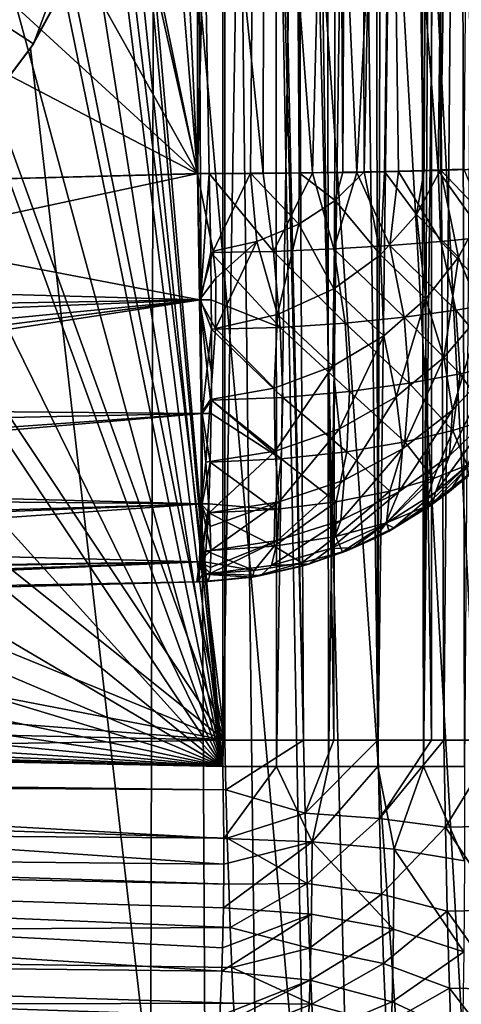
# Model space of a CAD drawing. Header units: metres. Extents: x -104 to 104, y -111 to 38.
# Tile 391 of 656: x 10.23 to 12.71, y -64.03 to -58.49. Entities that reach past the tile are written whole.
import ezdxf

# ---------------------------------------------------------------- set-up
doc = ezdxf.new("R2010")
doc.units = ezdxf.units.M
doc.layers.add('solid_509367_AD153', color=7, linetype='CONTINUOUS')

msp = doc.modelspace()

# ---------------------------------------------------------------- linework, layer by layer
at = {"layer": 'solid_509367_AD153'}
for points in [[(13.306856, -22.336416, 19), (11.061667, -23.528255, 19), (12.973471, -101.476402, 19)], [(11.061667, -23.528255, 19), (8.716386, -24.495298, 19), (10.865863, -104.60051, 19)], [(11.061667, -23.528255, 19), (10.865863, -104.60051, 19), (11.469099, -103.872002, 19)], [(11.061667, -23.528255, 19), (12.523127, -102.308525, 19), (12.973471, -101.476402, 19)], [(11.061667, -23.528255, 19), (12.020115, -103.109818, 19), (12.523127, -102.308525, 19)], [(11.061667, -23.528255, 19), (11.469099, -103.872002, 19), (12.020115, -103.109818, 19)], [(8.716386, -24.495298, 19), (10.215784, -105.289886, 19), (10.865863, -104.60051, 19)], [(12.25, -51.999878, -12.956761), (15.078767, -29.021139, -16.186213), (14.500057, -95.334694, -6.86645)], [(11.226664, -41.205505, 4.40602), (11.226664, -59.356808, 4.40602), (10.898956, -52.113827, 4.414601)], [(11.68585, -41.205509, 4.349384), (11.226664, -59.356808, 4.40602), (11.226664, -41.205505, 4.40602)], [(11.68585, -41.205509, 4.349384), (11.525623, -59.35471, 4.379417), (11.226664, -59.356808, 4.40602)], [(11.68585, -41.205509, 4.349384), (11.800551, -59.352001, 4.320842), (11.525623, -59.35471, 4.379417)], [(11.68585, -41.205509, 4.349384), (11.94124, -41.205513, 4.277447), (11.800551, -59.352001, 4.320842)], [(11.94124, -41.205513, 4.277447), (12.047309, -59.348671, 4.238317), (11.800551, -59.352001, 4.320842)], [(11.94124, -41.205513, 4.277447), (12.126064, -41.205513, 4.205506), (12.047309, -59.348671, 4.238317)], [(12.126064, -41.205513, 4.205506), (12.166782, -59.346535, 4.187233), (12.047309, -59.348671, 4.238317)], [(12.126064, -41.205513, 4.205506), (12.530448, -41.205513, 3.979754), (12.166782, -59.346535, 4.187233)], [(12.530448, -41.205513, 3.979754), (12.281936, -59.344067, 4.130485), (12.166782, -59.346535, 4.187233)], [(12.530448, -41.205513, 3.979754), (12.505759, -59.338135, 3.996629), (12.281936, -59.344067, 4.130485)], [(12.584671, -41.205513, 3.94107), (12.596953, -59.335312, 3.931987), (12.505759, -59.338135, 3.996629)], [(12.530448, -41.205513, 3.979754), (12.584671, -41.205513, 3.94107), (12.505759, -59.338135, 3.996629)], [(12.584671, -41.205513, 3.94107), (12.883942, -41.205513, 3.680535), (12.596953, -59.335312, 3.931987)], [(12.883942, -41.205513, 3.680535), (12.728749, -59.330757, 3.826473), (12.596953, -59.335312, 3.931987)], [(11.380906, -62.546955, 8.998019), (11.380906, -44.897438, 8.998019), (10.311593, -53.761772, 8.970018)], [(11.370285, -44.89716, 13.402259), (11.370285, -62.694336, 13.402259), (10.378058, -51.330059, 13.428241)], [(11.665761, -44.903671, 13.372465), (11.370285, -62.694336, 13.402259), (11.370285, -44.89716, 13.402259)], [(11.665761, -44.903671, 13.372465), (11.6721, -62.694336, 13.371335), (11.370285, -62.694336, 13.402259)], [(11.82448, -62.546955, 9.059795), (11.380906, -44.897438, 8.998019), (11.380906, -62.546955, 8.998019)], [(11.82448, -62.546955, 9.059795), (11.433208, -44.89764, 9.000074), (11.380906, -44.897438, 8.998019)], [(11.82448, -62.546955, 9.059795), (11.734159, -44.902462, 9.038896), (11.433208, -44.89764, 9.000074)], [(11.665761, -44.903671, 13.372465), (11.950929, -44.9156, 13.30013), (11.6721, -62.694336, 13.371335)], [(11.996155, -62.546955, 9.112047), (12.02298, -44.913578, 9.121762), (11.734159, -44.902462, 9.038896)], [(11.82448, -62.546955, 9.059795), (11.996155, -62.546955, 9.112047), (11.734159, -44.902462, 9.038896)], [(11.950929, -44.9156, 13.30013), (11.965766, -62.694336, 13.295115), (11.6721, -62.694336, 13.371335)], [(11.950929, -44.9156, 13.30013), (12.219776, -44.933083, 13.18807), (11.965766, -62.694336, 13.295115)], [(12.219776, -44.933083, 13.18807), (12.244523, -62.694336, 13.175351), (11.965766, -62.694336, 13.295115)], [(11.996155, -62.546955, 9.112047), (12.243587, -62.546955, 9.218933), (12.02298, -44.913578, 9.121762)], [(12.243587, -62.546955, 9.218933), (12.293366, -44.930996, 9.24544), (12.02298, -44.913578, 9.121762)], [(12.219776, -44.933083, 13.18807), (12.470467, -44.956493, 13.037465), (12.244523, -62.694336, 13.175351)], [(12.243587, -62.546955, 9.218933), (12.54606, -62.546955, 9.410616), (12.293366, -44.930996, 9.24544)], [(12.470467, -44.956493, 13.037465), (12.501957, -62.694336, 13.0148), (12.244523, -62.694336, 13.175351)], [(12.54606, -62.546955, 9.410616), (12.543525, -44.954521, 9.408673), (12.293366, -44.930996, 9.24544)], [(12.470467, -44.956493, 13.037465), (12.594496, -44.971294, 12.942549), (12.501957, -62.694336, 13.0148)], [(12.616721, -62.546955, 9.467425), (12.767547, -44.983685, 9.608343), (12.543525, -44.954521, 9.408673)], [(12.54606, -62.546955, 9.410616), (12.616721, -62.546955, 9.467425), (12.543525, -44.954521, 9.408673)], [(12.594496, -44.971294, 12.942549), (12.697446, -44.985355, 12.851025), (12.501957, -62.694336, 13.0148)], [(12.697446, -44.985355, 12.851025), (12.732144, -62.694336, 12.817158), (12.501957, -62.694336, 13.0148)], [(12.616721, -62.546955, 9.467425), (12.925131, -62.546955, 9.792787), (12.767547, -44.983685, 9.608343)], [(12.697446, -44.985355, 12.851025), (12.865252, -45.012875, 12.670144), (12.732144, -62.694336, 12.817158)], [(11.370285, -62.694336, 13.402259), (10.398647, -52.141663, 13.427702), (10.378058, -51.330059, 13.428241)], [(12.122959, -53.754738, -12.710132), (12.25, -51.999878, -12.956761), (14.500057, -95.334694, -6.86645)], [(11.226664, -59.356808, 4.40602), (10.763129, -53.72123, 4.418158), (10.898956, -52.113827, 4.414601)], [(11.370285, -62.694336, 13.402259), (10.35669, -52.948059, 13.428801), (10.398647, -52.141663, 13.427702)], [(11.370285, -62.694336, 13.402259), (10.251246, -53.750031, 13.431561), (10.35669, -52.948059, 13.428801)], [(11.226664, -59.356808, 4.40602), (10.390115, -55.294399, 4.427925), (10.763129, -53.72123, 4.418158)], [(11.380906, -62.546955, 8.998019), (10.311593, -53.761772, 8.970018), (9.922755, -55.316799, 8.959836)], [(11.370285, -62.694336, 13.402259), (10.083771, -54.544086, 13.435947), (10.251246, -53.750031, 13.431561)], [(11.748465, -55.467686, -12.469393), (12.122959, -53.754738, -12.710132), (14.500057, -95.334694, -6.86645)], [(11.370285, -62.694336, 13.402259), (9.856546, -55.317577, 13.441897), (10.083771, -54.544086, 13.435947)], [(11.380906, -62.546955, 8.998019), (9.922755, -55.316799, 8.959836), (9.302012, -56.794327, 8.943582)], [(11.370285, -62.694336, 13.402259), (9.56788, -56.074989, 13.449456), (9.856546, -55.317577, 13.441897)], [(11.226664, -59.356808, 4.40602), (9.789812, -56.791634, 4.443645), (10.390115, -55.294399, 4.427925)], [(11.130849, -57.115036, -12.237872), (11.748465, -55.467686, -12.469393), (14.500057, -95.334694, -6.86645)], [(11.229639, -55.785046, -0.505942), (10.715157, -57.066616, -0.519414), (11.229639, -59.356731, -0.505942)], [(11.596921, -59.355362, -0.467909), (11.60418, -55.785046, -0.466576), (11.229639, -55.785046, -0.505942)], [(11.292399, -59.356663, -0.503476), (11.596921, -59.355362, -0.467909), (11.229639, -55.785046, -0.505942)], [(11.229639, -59.356731, -0.505942), (11.292399, -59.356663, -0.503476), (11.229639, -55.785046, -0.505942)], [(11.596921, -59.355362, -0.467909), (11.875694, -59.352951, -0.399685), (11.60418, -55.785046, -0.466576)], [(11.875694, -59.352951, -0.399685), (11.967952, -55.785046, -0.369103), (11.60418, -55.785046, -0.466576)], [(11.875694, -59.352951, -0.399685), (12.124619, -59.349434, -0.307357), (11.967952, -55.785046, -0.369103)], [(12.124619, -59.349434, -0.307357), (12.311997, -55.785046, -0.215924), (11.967952, -55.785046, -0.369103)], [(12.124619, -59.349434, -0.307357), (12.360001, -59.34481, -0.189144), (12.311997, -55.785046, -0.215924)], [(12.583087, -59.338989, -0.044332), (12.627844, -55.785046, -0.01081), (12.311997, -55.785046, -0.215924)], [(12.360001, -59.34481, -0.189144), (12.583087, -59.338989, -0.044332), (12.311997, -55.785046, -0.215924)], [(12.583087, -59.338989, -0.044332), (12.803614, -59.331562, 0.137991), (12.627844, -55.785046, -0.01081)], [(12.803614, -59.331562, 0.137991), (12.907715, -55.785046, 0.241187), (12.627844, -55.785046, -0.01081)], [(11.370285, -62.694336, 13.402259), (9.221787, -56.807964, 13.458519), (9.56788, -56.074989, 13.449456)], [(11.380906, -62.546955, 8.998019), (9.302012, -56.794327, 8.943582), (8.462707, -58.161652, 8.921604)], [(11.370285, -62.694336, 13.402259), (8.821496, -57.507809, 13.469001), (9.221787, -56.807964, 13.458519)], [(11.226664, -59.356808, 4.40602), (8.977842, -58.18095, 4.464907), (9.789812, -56.791634, 4.443645)], [(10.303839, -58.624813, -9), (10.093555, -58.489613, -9), (10.916099, -56.982407, -9)], [(11.143517, -57.086208, -9), (10.303839, -58.624813, -9), (10.916099, -56.982407, -9)], [(10.715157, -57.066616, -0.519414), (10.055622, -58.280018, -0.536684), (11.229639, -59.356731, -0.505942)], [(11.143517, -57.086208, -9), (11.130849, -57.115036, -12.237872), (10.303839, -58.624813, -9)], [(10.286663, -58.65044, -12.022086), (11.130849, -57.115036, -12.237872), (14.500057, -95.334694, -6.86645)], [(10.303839, -58.624813, -9), (11.130849, -57.115036, -12.237872), (10.286663, -58.65044, -12.022086)], [(11.370285, -62.694336, 13.402259), (8.364953, -58.178856, 13.480956), (8.821496, -57.507809, 13.469001)], [(11.380906, -62.546955, 8.998019), (8.462707, -58.161652, 8.921604), (7.423559, -59.386101, 8.894393)], [(11.370285, -62.694336, 13.402259), (7.859682, -58.810673, 13.494187), (8.364953, -58.178856, 13.480956)], [(11.226664, -59.356808, 4.40602), (7.963853, -59.442245, 4.491459), (8.977842, -58.18095, 4.464907)], [(10.055622, -58.280018, -0.536684), (9.260376, -59.408298, -0.557509), (11.229639, -59.356731, -0.505942)], [(10.303839, -58.624813, -9), (9.257636, -60.020924, -9), (10.093555, -58.489613, -9)], [(9.235804, -60.047234, -11.825779), (10.286663, -58.65044, -12.022086), (14.500057, -95.334694, -6.86645)], [(9.257636, -60.020924, -9), (10.286663, -58.65044, -12.022086), (9.235804, -60.047234, -11.825779)], [(10.303839, -58.624813, -9), (10.286663, -58.65044, -12.022086), (9.257636, -60.020924, -9)], [(11.370285, -62.694336, 13.402259), (7.307188, -59.399788, 13.508655), (7.859682, -58.810673, 13.494187)], [(11.239684, -60.067066, 4.293169), (7.963853, -59.442245, 4.491459), (11.226664, -59.356808, 4.40602)], [(8.297732, -59.985573, -0.515489), (11.229639, -59.356731, -0.505942), (9.260376, -59.408298, -0.557509)], [(11.245276, -60.066925, -0.393021), (11.229639, -59.356731, -0.505942), (8.297732, -59.985573, -0.515489)], [(11.315545, -59.793331, 4.360069), (11.226664, -59.356808, 4.40602), (11.525623, -59.35471, 4.379417)], [(11.315545, -59.793331, 4.360069), (11.239684, -60.067066, 4.293169), (11.226664, -59.356808, 4.40602)], [(11.292399, -59.356663, -0.503476), (11.229639, -59.356731, -0.505942), (11.245276, -60.066925, -0.393021)], [(11.30181, -59.800953, -0.459573), (11.292399, -59.356663, -0.503476), (11.245276, -60.066925, -0.393021)], [(11.655838, -59.794754, -0.413069), (11.596921, -59.355362, -0.467909), (11.292399, -59.356663, -0.503476)], [(11.30181, -59.800953, -0.459573), (11.655838, -59.794754, -0.413069), (11.292399, -59.356663, -0.503476)], [(11.315545, -59.793331, 4.360069), (11.525623, -59.35471, 4.379417), (11.561831, -59.739067, 4.34062)], [(11.798779, -59.640701, 4.302601), (11.525623, -59.35471, 4.379417), (11.800551, -59.352001, 4.320842)], [(11.561831, -59.739067, 4.34062), (11.525623, -59.35471, 4.379417), (11.798779, -59.640701, 4.302601)], [(11.655838, -59.794754, -0.413069), (11.875694, -59.352951, -0.399685), (11.596921, -59.355362, -0.467909)], [(11.655838, -59.794754, -0.413069), (11.995728, -59.780926, -0.316046), (11.875694, -59.352951, -0.399685)], [(11.798779, -59.640701, 4.302601), (11.800551, -59.352001, 4.320842), (12.002684, -59.508293, 4.249673)], [(12.002684, -59.508293, 4.249673), (11.800551, -59.352001, 4.320842), (12.047309, -59.348671, 4.238317)], [(11.995728, -59.780926, -0.316046), (12.124619, -59.349434, -0.307357), (11.875694, -59.352951, -0.399685)], [(11.995728, -59.780926, -0.316046), (12.311996, -59.761272, -0.173025), (12.124619, -59.349434, -0.307357)], [(12.002684, -59.508293, 4.249673), (12.047309, -59.348671, 4.238317), (12.166782, -59.346535, 4.187233)], [(12.002684, -59.508293, 4.249673), (12.166782, -59.346535, 4.187233), (12.259336, -59.813244, 4.088215)], [(12.311996, -59.761272, -0.173025), (12.360001, -59.34481, -0.189144), (12.124619, -59.349434, -0.307357)], [(12.259336, -59.813244, 4.088215), (12.166782, -59.346535, 4.187233), (12.281936, -59.344067, 4.130485)], [(12.259336, -59.813244, 4.088215), (12.281936, -59.344067, 4.130485), (12.461242, -59.58585, 4.010369)], [(12.461242, -59.58585, 4.010369), (12.281936, -59.344067, 4.130485), (12.505759, -59.338135, 3.996629)], [(12.311996, -59.761272, -0.173025), (12.598438, -59.738152, 0.010351), (12.360001, -59.34481, -0.189144)], [(12.598438, -59.738152, 0.010351), (12.583087, -59.338989, -0.044332), (12.360001, -59.34481, -0.189144)], [(12.461242, -59.58585, 4.010369), (12.505759, -59.338135, 3.996629), (12.596953, -59.335312, 3.931987)], [(12.461242, -59.58585, 4.010369), (12.596953, -59.335312, 3.931987), (12.698841, -59.827389, 3.781815)], [(12.850793, -59.713497, 0.228152), (12.803614, -59.331562, 0.137991), (12.583087, -59.338989, -0.044332)], [(12.598438, -59.738152, 0.010351), (12.850793, -59.713497, 0.228152), (12.583087, -59.338989, -0.044332)], [(12.83048, -59.578987, 3.714831), (12.596953, -59.335312, 3.931987), (12.728749, -59.330757, 3.826473)], [(12.698841, -59.827389, 3.781815), (12.596953, -59.335312, 3.931987), (12.83048, -59.578987, 3.714831)], [(11.380906, -62.546955, 8.998019), (7.423559, -59.386101, 8.894393), (6.211511, -60.436333, 8.862654)], [(11.370285, -62.694336, 13.402259), (6.707564, -59.947422, 13.524356), (7.307188, -59.399788, 13.508655)], [(7.258637, -60.132229, 4.409729), (7.963853, -59.442245, 4.491459), (11.239684, -60.067066, 4.293169)], [(11.798779, -59.640701, 4.302601), (12.002684, -59.508293, 4.249673), (11.995698, -60.006069, 4.156229)], [(12.002684, -59.508293, 4.249673), (12.259336, -59.813244, 4.088215), (11.995698, -60.006069, 4.156229)], [(12.259336, -59.813244, 4.088215), (12.461242, -59.58585, 4.010369), (12.514596, -60.060867, 3.849025)], [(12.461242, -59.58585, 4.010369), (12.698841, -59.827389, 3.781815), (12.514596, -60.060867, 3.849025)], [(12.698841, -59.827389, 3.781815), (12.83048, -59.578987, 3.714831), (12.829086, -60.141422, 3.523354)], [(11.561831, -59.739067, 4.34062), (11.798779, -59.640701, 4.302601), (11.678072, -60.148918, 4.205713)], [(11.798779, -59.640701, 4.302601), (11.995698, -60.006069, 4.156229), (11.678072, -60.148918, 4.205713)], [(12.930384, -60.083546, 0.459398), (12.850793, -59.713497, 0.228152), (12.598438, -59.738152, 0.010351)], [(11.315545, -59.793331, 4.360069), (11.561831, -59.739067, 4.34062), (11.33101, -59.94603, 4.323945)], [(11.561831, -59.739067, 4.34062), (11.678072, -60.148918, 4.205713), (11.329272, -60.228275, 4.229064)], [(11.561831, -59.739067, 4.34062), (11.329272, -60.228275, 4.229064), (11.33101, -59.94603, 4.323945)], [(12.391767, -60.164066, 0.006514), (12.311996, -59.761272, -0.173025), (11.995728, -59.780926, -0.316046)], [(12.683573, -60.124687, 0.215915), (12.598438, -59.738152, 0.010351), (12.311996, -59.761272, -0.173025)], [(12.391767, -60.164066, 0.006514), (12.683573, -60.124687, 0.215915), (12.311996, -59.761272, -0.173025)], [(12.683573, -60.124687, 0.215915), (12.930384, -60.083546, 0.459398), (12.598438, -59.738152, 0.010351)], [(11.315545, -59.793331, 4.360069), (11.33101, -59.94603, 4.323945), (11.239684, -60.067066, 4.293169)], [(11.305057, -60.066566, -0.390281), (11.30181, -59.800953, -0.459573), (11.245276, -60.066925, -0.393021)], [(11.692835, -60.222179, -0.274052), (11.655838, -59.794754, -0.413069), (11.30181, -59.800953, -0.459573)], [(11.692835, -60.222179, -0.274052), (11.30181, -59.800953, -0.459573), (11.305057, -60.066566, -0.390281)], [(12.058985, -60.198048, -0.159797), (11.995728, -59.780926, -0.316046), (11.655838, -59.794754, -0.413069)], [(11.692835, -60.222179, -0.274052), (12.058985, -60.198048, -0.159797), (11.655838, -59.794754, -0.413069)], [(11.995698, -60.006069, 4.156229), (12.259336, -59.813244, 4.088215), (12.277226, -60.269199, 3.912008)], [(12.058985, -60.198048, -0.159797), (12.391767, -60.164066, 0.006514), (11.995728, -59.780926, -0.316046)], [(12.259336, -59.813244, 4.088215), (12.514596, -60.060867, 3.849025), (12.277226, -60.269199, 3.912008)], [(12.514596, -60.060867, 3.849025), (12.698841, -59.827389, 3.781815), (12.616169, -60.39209, 3.583857)], [(12.698841, -59.827389, 3.781815), (12.829086, -60.141422, 3.523354), (12.616169, -60.39209, 3.583857)], [(11.370285, -62.694336, 13.402259), (6.071109, -60.443985, 13.541022), (6.707564, -59.947422, 13.524356)], [(11.245276, -60.066925, -0.393021), (8.297732, -59.985573, -0.515489), (7.859208, -60.20623, -0.464586)], [(11.33101, -59.94603, 4.323945), (11.329272, -60.228275, 4.229064), (11.239684, -60.067066, 4.293169)], [(7.993154, -61.282452, -11.652181), (9.235804, -60.047234, -11.825779), (14.500057, -95.334694, -6.86645)], [(11.678072, -60.148918, 4.205713), (11.995698, -60.006069, 4.156229), (11.989773, -60.440899, 3.965175)], [(11.995698, -60.006069, 4.156229), (12.277226, -60.269199, 3.912008), (11.989773, -60.440899, 3.965175)], [(11.245276, -60.066925, -0.393021), (6.89206, -60.627541, -0.307192), (6.422539, -60.80687, -0.212307)], [(11.253497, -60.707664, -0.066275), (11.245276, -60.066925, -0.393021), (6.422539, -60.80687, -0.212307)], [(6.610987, -60.666321, 4.19592), (11.239684, -60.067066, 4.293169), (11.247906, -60.707806, 3.966425)], [(6.610987, -60.666321, 4.19592), (7.258637, -60.132229, 4.409729), (11.239684, -60.067066, 4.293169)], [(11.245276, -60.066925, -0.393021), (7.316739, -60.448948, -0.384562), (6.89206, -60.627541, -0.307192)], [(11.245276, -60.066925, -0.393021), (7.859208, -60.20623, -0.464586), (7.316739, -60.448948, -0.384562)], [(11.300365, -60.629349, 4.017991), (11.247906, -60.707806, 3.966425), (11.239684, -60.067066, 4.293169)], [(11.309648, -60.497978, 4.098578), (11.300365, -60.629349, 4.017991), (11.239684, -60.067066, 4.293169)], [(11.329272, -60.228275, 4.229064), (11.309648, -60.497978, 4.098578), (11.239684, -60.067066, 4.293169)], [(11.306172, -60.233097, -0.328859), (11.305057, -60.066566, -0.390281), (11.245276, -60.066925, -0.393021)], [(11.306172, -60.233097, -0.328859), (11.245276, -60.066925, -0.393021), (11.253497, -60.707664, -0.066275)], [(11.306172, -60.233097, -0.328859), (11.692835, -60.222179, -0.274052), (11.305057, -60.066566, -0.390281)], [(12.277226, -60.269199, 3.912008), (12.514596, -60.060867, 3.849025), (12.348168, -60.613323, 3.640726)], [(12.514596, -60.060867, 3.849025), (12.616169, -60.39209, 3.583857), (12.348168, -60.613323, 3.640726)], [(12.941292, -60.427719, 0.734377), (12.930384, -60.083546, 0.459398), (12.683573, -60.124687, 0.215915)], [(11.329272, -60.228275, 4.229064), (11.678072, -60.148918, 4.205713), (11.659875, -60.564381, 4.001999)], [(11.678072, -60.148918, 4.205713), (11.989773, -60.440899, 3.965175), (11.659875, -60.564381, 4.001999)], [(12.707928, -60.483494, 0.476345), (12.683573, -60.124687, 0.215915), (12.391767, -60.164066, 0.006514)], [(12.616169, -60.39209, 3.583857), (12.829086, -60.141422, 3.523354), (12.664628, -60.688046, 3.265548)], [(12.829086, -60.141422, 3.523354), (12.895665, -60.438721, 3.217103), (12.664628, -60.688046, 3.265548)], [(12.707928, -60.483494, 0.476345), (12.941292, -60.427719, 0.734377), (12.683573, -60.124687, 0.215915)], [(12.085029, -60.5835, 0.069647), (12.058985, -60.198048, -0.159797), (11.692835, -60.222179, -0.274052)], [(12.421251, -60.537113, 0.250951), (12.391767, -60.164066, 0.006514), (12.058985, -60.198048, -0.159797)], [(12.085029, -60.5835, 0.069647), (12.421251, -60.537113, 0.250951), (12.058985, -60.198048, -0.159797)], [(12.421251, -60.537113, 0.250951), (12.707928, -60.483494, 0.476345), (12.391767, -60.164066, 0.006514)], [(11.305507, -60.631466, -0.116355), (11.306172, -60.233097, -0.328859), (11.253497, -60.707664, -0.066275)], [(11.329272, -60.228275, 4.229064), (11.659875, -60.564381, 4.001999), (11.300365, -60.629349, 4.017991)], [(11.329272, -60.228275, 4.229064), (11.300365, -60.629349, 4.017991), (11.309648, -60.497978, 4.098578)], [(11.707918, -60.616482, -0.056002), (11.306172, -60.233097, -0.328859), (11.305507, -60.631466, -0.116355)], [(11.707918, -60.616482, -0.056002), (11.692835, -60.222179, -0.274052), (11.306172, -60.233097, -0.328859)], [(11.707918, -60.616482, -0.056002), (12.085029, -60.5835, 0.069647), (11.692835, -60.222179, -0.274052)], [(11.989773, -60.440899, 3.965175), (12.277226, -60.269199, 3.912008), (12.028465, -60.793098, 3.688406)], [(12.277226, -60.269199, 3.912008), (12.348168, -60.613323, 3.640726), (12.028465, -60.793098, 3.688406)], [(11.380906, -62.546955, 8.998019), (6.211511, -60.436333, 8.862654), (4.854796, -61.289383, 8.827127)], [(12.348168, -60.613323, 3.640726), (12.616169, -60.39209, 3.583857), (12.383167, -60.905956, 3.311117)], [(12.616169, -60.39209, 3.583857), (12.664628, -60.688046, 3.265548), (12.383167, -60.905956, 3.311117)], [(12.880695, -60.735138, 1.036397), (12.941292, -60.427719, 0.734377), (12.707928, -60.483494, 0.476345)], [(11.370285, -62.694336, 13.402259), (5.395285, -60.890491, 13.55872), (6.071109, -60.443985, 13.541022)], [(11.659875, -60.564381, 4.001999), (11.989773, -60.440899, 3.965175), (11.665487, -60.919205, 3.720283)], [(11.989773, -60.440899, 3.965175), (12.028465, -60.793098, 3.688406), (11.665487, -60.919205, 3.720283)], [(12.667329, -60.802628, 0.776986), (12.707928, -60.483494, 0.476345), (12.421251, -60.537113, 0.250951)], [(12.895665, -60.438721, 3.217103), (12.8915, -60.710159, 2.873389), (12.647797, -60.945751, 2.907224)], [(12.664628, -60.688046, 3.265548), (12.895665, -60.438721, 3.217103), (12.647797, -60.945751, 2.907224)], [(12.667329, -60.802628, 0.776986), (12.880695, -60.735138, 1.036397), (12.707928, -60.483494, 0.476345)], [(12.395887, -60.867317, 0.547825), (12.421251, -60.537113, 0.250951), (12.085029, -60.5835, 0.069647)], [(12.395887, -60.867317, 0.547825), (12.667329, -60.802628, 0.776986), (12.421251, -60.537113, 0.250951)], [(11.659875, -60.564381, 4.001999), (11.665487, -60.919205, 3.720283), (11.300365, -60.629349, 4.017991)], [(12.069973, -60.923107, 0.361865), (12.085029, -60.5835, 0.069647), (11.707918, -60.616482, -0.056002)], [(12.069973, -60.923107, 0.361865), (12.395887, -60.867317, 0.547825), (12.085029, -60.5835, 0.069647)], [(11.300365, -60.629349, 4.017991), (11.274977, -60.981228, 3.731421), (11.247906, -60.707806, 3.966425)], [(11.304717, -60.707096, -0.063702), (11.305507, -60.631466, -0.116355), (11.253497, -60.707664, -0.066275)], [(11.300365, -60.629349, 4.017991), (11.665487, -60.919205, 3.720283), (11.274977, -60.981228, 3.731421)], [(11.698841, -60.962673, 0.232193), (11.305507, -60.631466, -0.116355), (11.304717, -60.707096, -0.063702)], [(11.698841, -60.962673, 0.232193), (11.707918, -60.616482, -0.056002), (11.305507, -60.631466, -0.116355)], [(11.698841, -60.962673, 0.232193), (12.069973, -60.923107, 0.361865), (11.707918, -60.616482, -0.056002)], [(12.028465, -60.793098, 3.688406), (12.348168, -60.613323, 3.640726), (12.054712, -61.08189, 3.34927)], [(12.348168, -60.613323, 3.640726), (12.383167, -60.905956, 3.311117), (12.054712, -61.08189, 3.34927)], [(5.898442, -61.166325, 0.073123), (11.253497, -60.707664, -0.066275), (6.422539, -60.80687, -0.212307)], [(5.898442, -61.166325, 0.073123), (11.253497, -61.216278, 0.442338), (11.253497, -60.707664, -0.066275)], [(6.032226, -61.078499, 3.907955), (6.610987, -60.666321, 4.19592), (11.247906, -60.707806, 3.966425)], [(6.032226, -61.078499, 3.907955), (11.247906, -60.707806, 3.966425), (11.247907, -61.216419, 3.457812)], [(11.274977, -60.981228, 3.731421), (11.247907, -61.216419, 3.457812), (11.247906, -60.707806, 3.966425)], [(11.299636, -60.980709, 0.169737), (11.304717, -60.707096, -0.063702), (11.253497, -60.707664, -0.066275)], [(11.299636, -60.980709, 0.169737), (11.253497, -60.707664, -0.066275), (11.253497, -61.216278, 0.442338)], [(11.299636, -60.980709, 0.169737), (11.698841, -60.962673, 0.232193), (11.304717, -60.707096, -0.063702)], [(12.664628, -60.688046, 3.265548), (12.647797, -60.945751, 2.907224), (12.361489, -61.14859, 2.938668)], [(12.383167, -60.905956, 3.311117), (12.664628, -60.688046, 3.265548), (12.361489, -61.14859, 2.938668)], [(12.8915, -60.710159, 2.873389), (12.818641, -60.93951, 2.502913), (12.569283, -61.15057, 2.520547)], [(12.647797, -60.945751, 2.907224), (12.8915, -60.710159, 2.873389), (12.569283, -61.15057, 2.520547)], [(12.747672, -60.998608, 1.343964), (12.880695, -60.735138, 1.036397), (12.667329, -60.802628, 0.776986)], [(11.665487, -60.919205, 3.720283), (12.028465, -60.793098, 3.688406), (11.687017, -61.20509, 3.374459)], [(12.028465, -60.793098, 3.688406), (12.054712, -61.08189, 3.34927), (11.687017, -61.20509, 3.374459)], [(12.558481, -61.073418, 1.098752), (12.667329, -60.802628, 0.776986), (12.395887, -60.867317, 0.547825)], [(12.558481, -61.073418, 1.098752), (12.747672, -60.998608, 1.343964), (12.667329, -60.802628, 0.776986)], [(12.31131, -61.144398, 0.88074), (12.395887, -60.867317, 0.547825), (12.069973, -60.923107, 0.361865)], [(12.31131, -61.144398, 0.88074), (12.558481, -61.073418, 1.098752), (12.395887, -60.867317, 0.547825)], [(11.370285, -62.694336, 13.402259), (4.685455, -61.284523, 13.577307), (5.395285, -60.890491, 13.55872)], [(11.665487, -60.919205, 3.720283), (11.293558, -61.266449, 3.382341), (11.274977, -60.981228, 3.731421)], [(11.665487, -60.919205, 3.720283), (11.687017, -61.20509, 3.374459), (11.293558, -61.266449, 3.382341)], [(12.00983, -61.20504, 0.70302), (12.069973, -60.923107, 0.361865), (11.698841, -60.962673, 0.232193)], [(12.00983, -61.20504, 0.70302), (12.31131, -61.144398, 0.88074), (12.069973, -60.923107, 0.361865)], [(12.383167, -60.905956, 3.311117), (12.361489, -61.14859, 2.938668), (12.036246, -61.310352, 2.96451)], [(12.054712, -61.08189, 3.34927), (12.383167, -60.905956, 3.311117), (12.036246, -61.310352, 2.96451)], [(11.274977, -60.981228, 3.731421), (11.293558, -61.266449, 3.382341), (11.247907, -61.216419, 3.457812)], [(11.291413, -61.21566, 0.444345), (11.299636, -60.980709, 0.169737), (11.253497, -61.216278, 0.442338)], [(11.663292, -61.247795, 0.578628), (11.299636, -60.980709, 0.169737), (11.291413, -61.21566, 0.444345)], [(11.663292, -61.247795, 0.578628), (11.698841, -60.962673, 0.232193), (11.299636, -60.980709, 0.169737)], [(11.663292, -61.247795, 0.578628), (12.00983, -61.20504, 0.70302), (11.698841, -60.962673, 0.232193)], [(12.647797, -60.945751, 2.907224), (12.569283, -61.15057, 2.520547), (12.287563, -61.328403, 2.536101)], [(12.361489, -61.14859, 2.938668), (12.647797, -60.945751, 2.907224), (12.287563, -61.328403, 2.536101)], [(12.818641, -60.93951, 2.502913), (12.773389, -61.034931, 2.121886), (12.554814, -61.210873, 2.123459)], [(12.569283, -61.15057, 2.520547), (12.818641, -60.93951, 2.502913), (12.554814, -61.210873, 2.123459)], [(12.509259, -61.233795, 1.581075), (12.648484, -61.145977, 1.852282), (12.747672, -60.998608, 1.343964)], [(12.509259, -61.233795, 1.581075), (12.747672, -60.998608, 1.343964), (12.558481, -61.073418, 1.098752)], [(12.648484, -61.145977, 1.852282), (12.554814, -61.210873, 2.123459), (12.773389, -61.034931, 2.121886)], [(12.747672, -60.998608, 1.343964), (12.648484, -61.145977, 1.852282), (12.758542, -61.054207, 1.859057)], [(12.758542, -61.054207, 1.859057), (12.648484, -61.145977, 1.852282), (12.773389, -61.034931, 2.121886)], [(5.527177, -61.394859, 3.567294), (6.032226, -61.078499, 3.907955), (11.247907, -61.216419, 3.457812)], [(12.054712, -61.08189, 3.34927), (12.036246, -61.310352, 2.96451), (11.678904, -61.422688, 2.980778)], [(11.687017, -61.20509, 3.374459), (12.054712, -61.08189, 3.34927), (11.678904, -61.422688, 2.980778)], [(12.293615, -61.322163, 1.335661), (12.558481, -61.073418, 1.098752), (12.31131, -61.144398, 0.88074)], [(12.293615, -61.322163, 1.335661), (12.509259, -61.233795, 1.581075), (12.558481, -61.073418, 1.098752)], [(12.361489, -61.14859, 2.938668), (12.287563, -61.328403, 2.536101), (11.97745, -61.467506, 2.547914)], [(12.036246, -61.310352, 2.96451), (12.361489, -61.14859, 2.938668), (11.97745, -61.467506, 2.547914)], [(12.006795, -61.399601, 1.130807), (12.31131, -61.144398, 0.88074), (12.00983, -61.20504, 0.70302)], [(12.006795, -61.399601, 1.130807), (12.293615, -61.322163, 1.335661), (12.31131, -61.144398, 0.88074)], [(12.287563, -61.328403, 2.536101), (12.569283, -61.15057, 2.520547), (12.334495, -61.350548, 2.123454)], [(12.569283, -61.15057, 2.520547), (12.554814, -61.210873, 2.123459), (12.334495, -61.350548, 2.123454)], [(12.509259, -61.233795, 1.581075), (12.53359, -61.23069, 1.845657), (12.648484, -61.145977, 1.852282)], [(12.648484, -61.145977, 1.852282), (12.53359, -61.23069, 1.845657), (12.554814, -61.210873, 2.123459)], [(5.898442, -61.166325, 0.073123), (5.441163, -61.444824, 0.402014), (11.253497, -61.216278, 0.442338)], [(11.293558, -61.266449, 3.382341), (11.687017, -61.20509, 3.374459), (11.299312, -61.344402, 3.25645)], [(11.687017, -61.20509, 3.374459), (11.302287, -61.478428, 2.984379), (11.299312, -61.344402, 3.25645)], [(11.687017, -61.20509, 3.374459), (11.678904, -61.422688, 2.980778), (11.302287, -61.478428, 2.984379)], [(11.659395, -61.455143, 0.985553), (12.00983, -61.20504, 0.70302), (11.663292, -61.247795, 0.578628)], [(11.659395, -61.455143, 0.985553), (12.006795, -61.399601, 1.130807), (12.00983, -61.20504, 0.70302)], [(12.53359, -61.23069, 1.845657), (12.334495, -61.350548, 2.123454), (12.554814, -61.210873, 2.123459)], [(5.069576, -61.649017, 0.768468), (11.245275, -61.543022, 1.083077), (11.253497, -61.216278, 0.442338)], [(5.441163, -61.444824, 0.402014), (5.069576, -61.649017, 0.768468), (11.253497, -61.216278, 0.442338)], [(5.527177, -61.394859, 3.567294), (11.247907, -61.216419, 3.457812), (11.239684, -61.543167, 2.817073)], [(11.302287, -61.478428, 2.984379), (11.239684, -61.543167, 2.817073), (11.247907, -61.216419, 3.457812)], [(11.291413, -61.21566, 0.444345), (11.253497, -61.216278, 0.442338), (11.245275, -61.543022, 1.083077)], [(11.288891, -61.267365, 0.518399), (11.291413, -61.21566, 0.444345), (11.245275, -61.543022, 1.083077)], [(11.273702, -61.480392, 0.916199), (11.288891, -61.267365, 0.518399), (11.245275, -61.543022, 1.083077)], [(11.299312, -61.344402, 3.25645), (11.302287, -61.478428, 2.984379), (11.247907, -61.216419, 3.457812)], [(11.293558, -61.266449, 3.382341), (11.299312, -61.344402, 3.25645), (11.247907, -61.216419, 3.457812)], [(11.659395, -61.455143, 0.985553), (11.288891, -61.267365, 0.518399), (11.273702, -61.480392, 0.916199)], [(11.288891, -61.267365, 0.518399), (11.663292, -61.247795, 0.578628), (11.291413, -61.21566, 0.444345)], [(11.659395, -61.455143, 0.985553), (11.663292, -61.247795, 0.578628), (11.288891, -61.267365, 0.518399)], [(12.293615, -61.322163, 1.335661), (12.307026, -61.369606, 1.833748), (12.509259, -61.233795, 1.581075)], [(12.53359, -61.23069, 1.845657), (12.307026, -61.369606, 1.833748), (12.334495, -61.350548, 2.123454)], [(12.509259, -61.233795, 1.581075), (12.307026, -61.369606, 1.833748), (12.53359, -61.23069, 1.845657)], [(11.380906, -62.546955, 8.998019), (4.854796, -61.289383, 8.827127), (3.383706, -61.926201, 8.788606)], [(11.370285, -62.694336, 13.402259), (3.95181, -61.619778, 13.596519), (4.685455, -61.284523, 13.577307)], [(6.595335, -62.322201, -11.506053), (7.993154, -61.282452, -11.652181), (14.500057, -95.334694, -6.86645)], [(12.036246, -61.310352, 2.96451), (11.97745, -61.467506, 2.547914), (11.644634, -61.562603, 2.553927)], [(11.678904, -61.422688, 2.980778), (12.036246, -61.310352, 2.96451), (11.644634, -61.562603, 2.553927)], [(12.044772, -61.485851, 1.64788), (12.293615, -61.322163, 1.335661), (12.006795, -61.399601, 1.130807)], [(12.044772, -61.485851, 1.64788), (12.224416, -61.412102, 1.829797), (12.293615, -61.322163, 1.335661)], [(12.293615, -61.322163, 1.335661), (12.224416, -61.412102, 1.829797), (12.307026, -61.369606, 1.833748)], [(11.97745, -61.467506, 2.547914), (12.287563, -61.328403, 2.536101), (12.102731, -61.464485, 2.122019)], [(12.287563, -61.328403, 2.536101), (12.334495, -61.350548, 2.123454), (12.102731, -61.464485, 2.122019)], [(12.224416, -61.412102, 1.829797), (12.102731, -61.464485, 2.122019), (12.334495, -61.350548, 2.123454)], [(12.307026, -61.369606, 1.833748), (12.224416, -61.412102, 1.829797), (12.334495, -61.350548, 2.123454)], [(5.113462, -61.626026, 3.182457), (5.527177, -61.394859, 3.567294), (11.239684, -61.543167, 2.817073)], [(11.678904, -61.422688, 2.980778), (11.644634, -61.562603, 2.553927), (11.298467, -61.609306, 2.552532)], [(11.678904, -61.422688, 2.980778), (11.298467, -61.609306, 2.552532), (11.300502, -61.574223, 2.702589)], [(11.302287, -61.478428, 2.984379), (11.678904, -61.422688, 2.980778), (11.300502, -61.574223, 2.702589)], [(11.816006, -61.54808, 1.501311), (12.006795, -61.399601, 1.130807), (11.659395, -61.455143, 0.985553)], [(11.816006, -61.54808, 1.501311), (12.044772, -61.485851, 1.64788), (12.006795, -61.399601, 1.130807)], [(12.044772, -61.485851, 1.64788), (12.06883, -61.481613, 1.822905), (12.224416, -61.412102, 1.829797)], [(12.224416, -61.412102, 1.829797), (12.06883, -61.481613, 1.822905), (12.102731, -61.464485, 2.122019)], [(11.302287, -61.478428, 2.984379), (11.300502, -61.574223, 2.702589), (11.239684, -61.543167, 2.817073)], [(11.266446, -61.542564, 1.084212), (11.273702, -61.480392, 0.916199), (11.245275, -61.543022, 1.083077)], [(11.54745, -61.591526, 1.39816), (11.273702, -61.480392, 0.916199), (11.266446, -61.542564, 1.084212)], [(11.54745, -61.591526, 1.39816), (11.659395, -61.455143, 0.985553), (11.273702, -61.480392, 0.916199)], [(11.54745, -61.591526, 1.39816), (11.816006, -61.54808, 1.501311), (11.659395, -61.455143, 0.985553)], [(11.644634, -61.562603, 2.553927), (11.97745, -61.467506, 2.547914), (11.858218, -61.553444, 2.119209)], [(11.816006, -61.54808, 1.501311), (11.817739, -61.567394, 1.813036), (12.044772, -61.485851, 1.64788)], [(12.06883, -61.481613, 1.822905), (11.817739, -61.567394, 1.813036), (11.858218, -61.553444, 2.119209)], [(12.044772, -61.485851, 1.64788), (11.817739, -61.567394, 1.813036), (12.06883, -61.481613, 1.822905)], [(12.06883, -61.481613, 1.822905), (11.858218, -61.553444, 2.119209), (12.102731, -61.464485, 2.122019)], [(11.97745, -61.467506, 2.547914), (12.102731, -61.464485, 2.122019), (11.858218, -61.553444, 2.119209)], [(11.245275, -61.543022, 1.083077), (4.717021, -61.826481, 1.622731), (11.232255, -61.655872, 1.793339)], [(4.811447, -61.780495, 1.179893), (4.717021, -61.826481, 1.622731), (11.245275, -61.543022, 1.083077)], [(5.069576, -61.649017, 0.768468), (4.811447, -61.780495, 1.179893), (11.245275, -61.543022, 1.083077)], [(4.824407, -61.774178, 2.749064), (11.239684, -61.543167, 2.817073), (11.224045, -61.65609, 2.106876)], [(4.824407, -61.774178, 2.749064), (5.113462, -61.626026, 3.182457), (11.239684, -61.543167, 2.817073)], [(11.28683, -61.653622, 2.108387), (11.224045, -61.65609, 2.106876), (11.239684, -61.543167, 2.817073)], [(11.254126, -61.611588, 1.347761), (11.245275, -61.543022, 1.083077), (11.232255, -61.655872, 1.793339)], [(11.298467, -61.609306, 2.552532), (11.28683, -61.653622, 2.108387), (11.239684, -61.543167, 2.817073)], [(11.300502, -61.574223, 2.702589), (11.298467, -61.609306, 2.552532), (11.239684, -61.543167, 2.817073)], [(11.254126, -61.611588, 1.347761), (11.266446, -61.542564, 1.084212), (11.245275, -61.543022, 1.083077)], [(11.254126, -61.611588, 1.347761), (11.54745, -61.591526, 1.39816), (11.266446, -61.542564, 1.084212)], [(11.254126, -61.611588, 1.347761), (11.537439, -61.628292, 1.803144), (11.54745, -61.591526, 1.39816)], [(11.298467, -61.609306, 2.552532), (11.644634, -61.562603, 2.553927), (11.584941, -61.619198, 2.114631)], [(11.816006, -61.54808, 1.501311), (11.537439, -61.628292, 1.803144), (11.817739, -61.567394, 1.813036)], [(11.54745, -61.591526, 1.39816), (11.537439, -61.628292, 1.803144), (11.816006, -61.54808, 1.501311)], [(11.817739, -61.567394, 1.813036), (11.537439, -61.628292, 1.803144), (11.584941, -61.619198, 2.114631)], [(11.817739, -61.567394, 1.813036), (11.584941, -61.619198, 2.114631), (11.858218, -61.553444, 2.119209)], [(11.644634, -61.562603, 2.553927), (11.858218, -61.553444, 2.119209), (11.584941, -61.619198, 2.114631)], [(11.370285, -62.694336, 13.402259), (3.189579, -61.898338, 13.616478), (3.95181, -61.619778, 13.596519)], [(11.224045, -61.65609, 2.106876), (11.232255, -61.655872, 1.793339), (4.717021, -61.826481, 1.622731)], [(11.224045, -61.65609, 2.106876), (4.717021, -61.826481, 1.622731), (4.717021, -61.826481, 2.277269)], [(4.824407, -61.774178, 2.749064), (11.224045, -61.65609, 2.106876), (4.717021, -61.826481, 2.277269)], [(11.224045, -61.65609, 2.106876), (11.28683, -61.653622, 2.108387), (11.232255, -61.655872, 1.793339)], [(11.254126, -61.611588, 1.347761), (11.232255, -61.655872, 1.793339), (11.537439, -61.628292, 1.803144)], [(11.537439, -61.628292, 1.803144), (11.232255, -61.655872, 1.793339), (11.28683, -61.653622, 2.108387)], [(11.298467, -61.609306, 2.552532), (11.584941, -61.619198, 2.114631), (11.28683, -61.653622, 2.108387)], [(11.537439, -61.628292, 1.803144), (11.28683, -61.653622, 2.108387), (11.584941, -61.619198, 2.114631)], [(11.380906, -62.546955, 8.998019), (3.383706, -61.926201, 8.788606), (1.824682, -62.333233, 8.747781)], [(11.370285, -62.694336, 13.402259), (2.408852, -62.117138, 13.636922), (3.189579, -61.898338, 13.616478)], [(11.370285, -62.694336, 13.402259), (1.619145, -62.272961, 13.657601), (2.408852, -62.117138, 13.636922)], [(11.370285, -62.694336, 13.402259), (0.816333, -62.367203, 13.678623), (1.619145, -62.272961, 13.657601)], [(5.065377, -63.153641, -11.389202), (6.595335, -62.322201, -11.506053), (14.500057, -95.334694, -6.86645)], [(11.370285, -62.694336, 13.402259), (0, -62.400002, 13.7), (0.816333, -62.367203, 13.678623)], [(1.277972, -62.701134, 8.69701), (11.380906, -62.546955, 8.998019), (1.824682, -62.333233, 8.747781)], [(11.370285, -62.694336, 13.402259), (0, -62.465874, 13.7), (0, -62.400002, 13.7)], [(11.375144, -63.10112, 13.443918), (0, -62.465874, 13.7), (11.370285, -62.694336, 13.402259)], [(11.375144, -63.10112, 13.443918), (11.375285, -63.244625, 13.4793), (0, -62.465874, 13.7)], [(0.00001, -63.132996, 13.814556), (0, -62.465874, 13.7), (11.375285, -63.244625, 13.4793)], [(11.387731, -62.826782, 8.978549), (11.380906, -62.546955, 8.998019), (1.277972, -62.701134, 8.69701)], [(11.387731, -62.826782, 8.978549), (11.82448, -62.546955, 9.059795), (11.380906, -62.546955, 8.998019)], [(11.834242, -62.958614, 9.020368), (11.82448, -62.546955, 9.059795), (11.387731, -62.826782, 8.978549)], [(11.834242, -62.958614, 9.020368), (11.996155, -62.546955, 9.112047), (11.82448, -62.546955, 9.059795)], [(11.834242, -62.958614, 9.020368), (12.243587, -62.546955, 9.218933), (11.996155, -62.546955, 9.112047)], [(12.252708, -62.988674, 9.178338), (12.243587, -62.546955, 9.218933), (11.834242, -62.958614, 9.020368)], [(12.252708, -62.988674, 9.178338), (12.54606, -62.546955, 9.410616), (12.243587, -62.546955, 9.218933)], [(12.252708, -62.988674, 9.178338), (12.616721, -62.546955, 9.467425), (12.54606, -62.546955, 9.410616)], [(12.624848, -63.036839, 9.423624), (12.616721, -62.546955, 9.467425), (12.252708, -62.988674, 9.178338)], [(12.624848, -63.036839, 9.423624), (12.925131, -62.546955, 9.792787), (12.616721, -62.546955, 9.467425)], [(12.930941, -63.032043, 9.756119), (12.925131, -62.546955, 9.792787), (12.624848, -63.036839, 9.423624)], [(11.387731, -62.826782, 8.978549), (1.277972, -62.701134, 8.69701), (1.167552, -62.762695, 8.680632)], [(11.6721, -62.694336, 13.371335), (11.375144, -63.10112, 13.443918), (11.370285, -62.694336, 13.402259)], [(11.6721, -62.694336, 13.371335), (11.872878, -63.118565, 13.367592), (11.375144, -63.10112, 13.443918)], [(11.6721, -62.694336, 13.371335), (11.965766, -62.694336, 13.295115), (11.872878, -63.118565, 13.367592)], [(12.244523, -62.694336, 13.175351), (12.335238, -63.16161, 13.172069), (11.872878, -63.118565, 13.367592)], [(11.965766, -62.694336, 13.295115), (12.244523, -62.694336, 13.175351), (11.872878, -63.118565, 13.367592)], [(12.244523, -62.694336, 13.175351), (12.501957, -62.694336, 13.0148), (12.335238, -63.16161, 13.172069)], [(12.501957, -62.694336, 13.0148), (12.732894, -63.226482, 12.869548), (12.335238, -63.16161, 13.172069)], [(12.501957, -62.694336, 13.0148), (12.732144, -62.694336, 12.817158), (12.732894, -63.226482, 12.869548)], [(11.395252, -63.099068, 8.920771), (1.167552, -62.762695, 8.680632), (0.559133, -63.014053, 8.5847)], [(11.395252, -63.099068, 8.920771), (11.387731, -62.826782, 8.978549), (1.167552, -62.762695, 8.680632)], [(11.834242, -62.958614, 9.020368), (11.387731, -62.826782, 8.978549), (11.395252, -63.099068, 8.920771)], [(11.845795, -63.354382, 8.899104), (11.834242, -62.958614, 9.020368), (11.395252, -63.099068, 8.920771)], [(12.252708, -62.988674, 9.178338), (11.834242, -62.958614, 9.020368), (11.845795, -63.354382, 8.899104)], [(12.263808, -63.414005, 9.049723), (12.252708, -62.988674, 9.178338), (11.845795, -63.354382, 8.899104)], [(12.624848, -63.036839, 9.423624), (12.252708, -62.988674, 9.178338), (12.263808, -63.414005, 9.049723)], [(11.403543, -63.358669, 8.826697), (0.559133, -63.014053, 8.5847), (-0.000053, -63.121296, 8.52014)], [(11.403543, -63.358669, 8.826697), (11.395252, -63.099068, 8.920771), (0.559133, -63.014053, 8.5847)], [(12.635254, -63.509029, 9.282047), (12.624848, -63.036839, 9.423624), (12.263808, -63.414005, 9.049723)], [(12.938864, -63.504303, 9.634406), (12.930941, -63.032043, 9.756119), (12.624848, -63.036839, 9.423624)], [(12.938864, -63.504303, 9.634406), (12.624848, -63.036839, 9.423624), (12.635254, -63.509029, 9.282047)], [(11.845795, -63.354382, 8.899104), (11.395252, -63.099068, 8.920771), (11.403543, -63.358669, 8.826697)], [(11.412334, -63.602402, 8.698063), (11.403543, -63.358669, 8.826697), (-0.000053, -63.121296, 8.52014)], [(-0.000001, -63.665253, 8.154257), (11.412334, -63.602402, 8.698063), (-0.000053, -63.121296, 8.52014)], [(0.000007, -63.726624, 14.147557), (0.00001, -63.132996, 13.814556), (11.364675, -63.846977, 13.768134)], [(0.00001, -63.132996, 13.814556), (11.368735, -63.71703, 13.683629), (11.364675, -63.846977, 13.768134)], [(0.00001, -63.132996, 13.814556), (11.373238, -63.49128, 13.56782), (11.368735, -63.71703, 13.683629)], [(0.00001, -63.132996, 13.814556), (11.375285, -63.244625, 13.4793), (11.373238, -63.49128, 13.56782)], [(3.43046, -63.759392, -11.30407), (5.065377, -63.153641, -11.389202), (14.500057, -95.334694, -6.86645)], [(11.872878, -63.118565, 13.367592), (11.373238, -63.49128, 13.56782), (11.375285, -63.244625, 13.4793)], [(11.872878, -63.118565, 13.367592), (11.870591, -63.52668, 13.496659), (11.373238, -63.49128, 13.56782)], [(11.872878, -63.118565, 13.367592), (11.375285, -63.244625, 13.4793), (11.375144, -63.10112, 13.443918)], [(11.872878, -63.118565, 13.367592), (12.332308, -63.611206, 13.314129), (11.870591, -63.52668, 13.496659)], [(11.872878, -63.118565, 13.367592), (12.335238, -63.16161, 13.172069), (12.332308, -63.611206, 13.314129)], [(12.335238, -63.16161, 13.172069), (12.729154, -63.738514, 13.031374), (12.332308, -63.611206, 13.314129)], [(12.335238, -63.16161, 13.172069), (12.732894, -63.226482, 12.869548), (12.729154, -63.738514, 13.031374)], [(11.845795, -63.354382, 8.899104), (11.403543, -63.358669, 8.826697), (11.412334, -63.602402, 8.698063)], [(11.858654, -63.717911, 8.700724), (11.845795, -63.354382, 8.899104), (11.412334, -63.602402, 8.698063)], [(12.263808, -63.414005, 9.049723), (11.845795, -63.354382, 8.899104), (11.858654, -63.717911, 8.700724)], [(12.276411, -63.805256, 8.837912), (12.263808, -63.414005, 9.049723), (11.858654, -63.717911, 8.700724)], [(12.635254, -63.509029, 9.282047), (12.263808, -63.414005, 9.049723), (12.276411, -63.805256, 8.837912)], [(11.870591, -63.52668, 13.496659), (11.364675, -63.846977, 13.768134), (11.368735, -63.71703, 13.683629)], [(11.870591, -63.52668, 13.496659), (11.862414, -63.899185, 13.70707), (11.364675, -63.846977, 13.768134)], [(11.870591, -63.52668, 13.496659), (11.368735, -63.71703, 13.683629), (11.373238, -63.49128, 13.56782)], [(11.870591, -63.52668, 13.496659), (12.332308, -63.611206, 13.314129), (11.862414, -63.899185, 13.70707)], [(12.64748, -63.943798, 9.047879), (12.635254, -63.509029, 9.282047), (12.276411, -63.805256, 8.837912)], [(12.948565, -63.948372, 9.430931), (12.938864, -63.504303, 9.634406), (12.635254, -63.509029, 9.282047)], [(12.948565, -63.948372, 9.430931), (12.635254, -63.509029, 9.282047), (12.64748, -63.943798, 9.047879)], [(-0.000001, -63.665253, 8.154257), (11.421575, -63.826611, 8.536761), (11.412334, -63.602402, 8.698063)], [(11.858654, -63.717911, 8.700724), (11.412334, -63.602402, 8.698063), (11.421575, -63.826611, 8.536761)], [(12.332308, -63.611206, 13.314129), (12.32432, -64.021393, 13.546151), (11.862414, -63.899185, 13.70707)], [(12.332308, -63.611206, 13.314129), (12.729154, -63.738514, 13.031374), (12.32432, -64.021393, 13.546151)], [(-0.000001, -63.665253, 8.154257), (-0.00001, -64.061386, 7.632436), (11.431141, -64.02829, 8.344074)], [(-0.000001, -63.665253, 8.154257), (11.431141, -64.02829, 8.344074), (11.421575, -63.826611, 8.536761)], [(0, -64.173843, 14.66), (0.000007, -63.726624, 14.147557), (11.329144, -64.401482, 14.363336)], [(0.000007, -63.726624, 14.147557), (11.349768, -64.154907, 14.03721), (11.329144, -64.401482, 14.363336)], [(0.000007, -63.726624, 14.147557), (11.353144, -64.099525, 13.980087), (11.349768, -64.154907, 14.03721)], [(0.000007, -63.726624, 14.147557), (11.364675, -63.846977, 13.768134), (11.353144, -64.099525, 13.980087)], [(1.740158, -64.125443, -11.252625), (3.43046, -63.759392, -11.30407), (14.500057, -95.334694, -6.86645)], [(11.872321, -64.034378, 8.433116), (11.858654, -63.717911, 8.700724), (11.421575, -63.826611, 8.536761)], [(12.276411, -63.805256, 8.837912), (11.858654, -63.717911, 8.700724), (11.872321, -64.034378, 8.433116)], [(12.729154, -63.738514, 13.031374), (12.721055, -64.205734, 13.295545), (12.32432, -64.021393, 13.546151)], [(12.290049, -64.146294, 8.55122), (12.276411, -63.805256, 8.837912), (11.872321, -64.034378, 8.433116)], [(12.64748, -63.943798, 9.047879), (12.276411, -63.805256, 8.837912), (12.290049, -64.146294, 8.55122)], [(11.862414, -63.899185, 13.70707), (11.353144, -64.099525, 13.980087), (11.364675, -63.846977, 13.768134)], [(11.872321, -64.034378, 8.433116), (11.421575, -63.826611, 8.536761), (11.431141, -64.02829, 8.344074)], [(11.862414, -63.899185, 13.70707), (11.349768, -64.154907, 14.03721), (11.353144, -64.099525, 13.980087)], [(11.862414, -63.899185, 13.70707), (11.848731, -64.220093, 13.989576), (11.349768, -64.154907, 14.03721)], [(11.862414, -63.899185, 13.70707), (12.32432, -64.021393, 13.546151), (11.848731, -64.220093, 13.989576)], [(12.66109, -64.32309, 8.730227), (12.64748, -63.943798, 9.047879), (12.290049, -64.146294, 8.55122)], [(12.959838, -64.350281, 9.151643), (12.64748, -63.943798, 9.047879), (12.66109, -64.32309, 8.730227)], [(12.959838, -64.350281, 9.151643), (12.948565, -63.948372, 9.430931), (12.64748, -63.943798, 9.047879)], [(-0.00001, -64.061386, 7.632436), (11.44088, -64.204147, 8.120821), (11.431141, -64.02829, 8.344074)], [(11.872321, -64.034378, 8.433116), (11.431141, -64.02829, 8.344074), (11.44088, -64.204147, 8.120821)], [(11.886246, -64.290642, 8.107119), (11.872321, -64.034378, 8.433116), (11.44088, -64.204147, 8.120821)], [(12.32432, -64.021393, 13.546151), (12.31167, -64.374359, 13.857777), (11.848731, -64.220093, 13.989576)], [(12.290049, -64.146294, 8.55122), (11.872321, -64.034378, 8.433116), (11.886246, -64.290642, 8.107119)], [(12.32432, -64.021393, 13.546151), (12.721055, -64.205734, 13.295545), (12.31167, -64.374359, 13.857777)]]:
    msp.add_3dface(points, dxfattribs=at)

doc.saveas('drawing.dxf')
